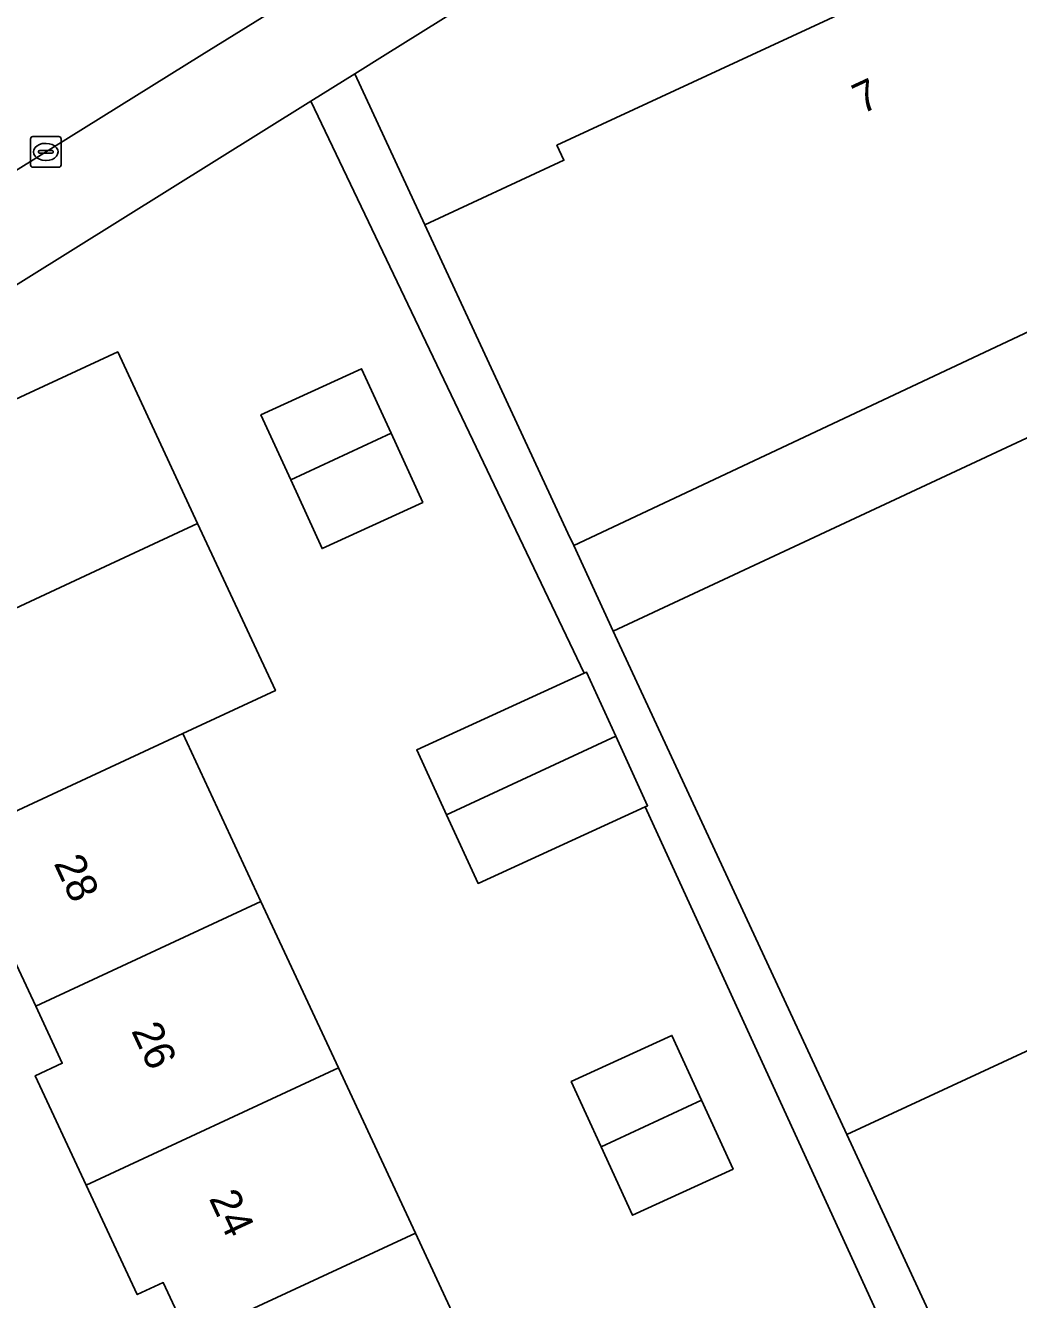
# Model space of a CAD drawing. Extents: x 160030 to 160839, y 385325 to 386450.
# Drawn here: x 160409.14 to 160441.6, y 386209.33 to 386250.96 of the extents above; entities that cross this region are included whole.
import ezdxf

# ---------------------------------------------------------------- set-up
doc = ezdxf.new("R2010")
doc.units = 0
for name, color, linetype in [('IMGEO_Erf', 7, 'Continuous'), ('IMGEO_Kolk', 7, 'Continuous'), ('IMGEO_Muur', 7, 'Continuous'), ('IMGEO_Pand', 7, 'Continuous'), ('IMGEO_Pand_nummerreeks', 7, 'Continuous'), ('IMGEO_Rijbaan_lokaal_open', 7, 'Continuous'), ('IMGEO_Voetpad_open', 7, 'Continuous')]:
    doc.layers.add(name, color=color, linetype=linetype)

msp = doc.modelspace()

# ---------------------------------------------------------------- linework, layer by layer
at = {"layer": 'IMGEO_Erf'}
for points in [[(160438.341, 386260.875), (160420.897, 386250), (160419.906, 386249.382), (160422.193, 386244.45), (160426.737, 386246.557), (160426.51, 386247.048), (160432.875, 386250), (160444.181, 386255.244), (160442.245, 386259.389)], [(160429.398, 386225.432), (160423.929, 386222.926), (160422.902, 386225.167), (160421.928, 386227.293), (160427.397, 386229.799), (160418.465, 386248.484), (160398.224, 386235.865)], [(160409.128, 386238.89), (160412.15, 386240.295), (160414.761, 386234.691), (160417.306, 386229.229), (160414.281, 386227.822), (160416.833, 386222.34), (160419.365, 386216.903), (160421.881, 386211.499), (160424.415, 386206.055)], [(160443.325, 386195.031), (160429.398, 386225.432)], [(160414.485, 386208.065), (160413.638, 386209.885), (160412.788, 386209.489), (160411.123, 386213.064), (160409.458, 386216.641), (160410.34, 386217.051), (160409.473, 386218.912), (160408.606, 386220.774)]]:
    msp.add_lwpolyline(points, dxfattribs=at)
for points in [[(160448.771, 386244.175), (160427.057, 386233.963), (160428.352, 386231.169), (160450.097, 386241.316)], [(160417.807, 386236.111), (160416.833, 386238.236), (160420.124, 386239.744), (160421.088, 386237.64), (160422.125, 386235.377), (160418.834, 386233.869)], [(160427.954, 386214.319), (160426.976, 386216.452), (160430.267, 386217.96), (160431.237, 386215.843), (160432.268, 386213.593), (160428.977, 386212.085)]]:
    msp.add_lwpolyline(points, close=True, dxfattribs=at)
at = {"layer": 'IMGEO_Kolk'}
for p, q in [((160409.3, 386246.402), (160409.3, 386247.254)), ((160409.375, 386247.328), (160410.227, 386247.328)), ((160410.301, 386247.254), (160410.301, 386246.402)), ((160409.559, 386246.822), (160409.559, 386246.834)), ((160409.997, 386246.785), (160409.599, 386246.785)), ((160409.602, 386246.871), (160410, 386246.871)), ((160409.788, 386247.108), (160409.813, 386247.108)), ((160410.043, 386246.834), (160410.043, 386246.822)), ((160409.811, 386246.548), (160409.786, 386246.548)), ((160410.227, 386246.328), (160409.375, 386246.328))]:
    msp.add_line(p, q, dxfattribs=at)
for points in [[(160409.3, 386246.402), (160409.3, 386247.254)], [(160409.375, 386247.328), (160410.227, 386247.328)], [(160410.301, 386247.254), (160410.301, 386246.402)], [(160410.227, 386246.328), (160409.375, 386246.328)]]:
    msp.add_lwpolyline(points, dxfattribs=at)
for centre, radius, start, end in [((160409.377, 386247.252), 0.0765, 91.552, 178.448), ((160409.377, 386247.252), 0.0765, 91.552, 178.448), ((160410.225, 386247.252), 0.0765, 1.552, 88.448), ((160410.225, 386247.252), 0.0765, 1.552, 88.448), ((160409.599, 386246.831), 0.0403, 85.8775, 175.7526), ((160409.596, 386246.821), 0.0366, 178.938, 274.7102), ((160410, 386246.828), 0.043, 264.8664, 352.4533), ((160410.004, 386246.833), 0.0386, 1.7309, 96.639), ((160409.377, 386246.404), 0.0765, 181.552, 268.448), ((160409.377, 386246.404), 0.0765, 181.552, 268.448), ((160410.225, 386246.404), 0.0765, 271.552, 358.448), ((160410.225, 386246.404), 0.0765, 271.552, 358.448)]:
    msp.add_arc(centre, radius, start, end, dxfattribs=at)
for centre, major_axis, ratio, start_param, end_param in [((160409.787, 386246.828), (-0.387, 0.002), 0.722429, 4.712389, 7.853982), ((160409.812, 386246.828), (-0.39, 0.002), 0.717154, 1.570796, 4.712389)]:
    msp.add_ellipse(centre, major_axis=major_axis, ratio=ratio, start_param=start_param, end_param=end_param, dxfattribs=at)
at = {"layer": 'IMGEO_Muur'}
msp.add_lwpolyline([(160427.057, 386233.963), (160428.352, 386231.169)], dxfattribs=at)
at = {"layer": 'IMGEO_Pand'}
for points in [[(160448.347, 386246.26), (160446.894, 386249.394), (160446.613, 386250), (160444.181, 386255.244), (160432.875, 386250), (160426.51, 386247.048), (160426.737, 386246.557), (160422.193, 386244.45), (160424.296, 386239.915), (160426.867, 386234.372), (160427.057, 386233.963), (160448.771, 386244.175), (160449.218, 386244.382)], [(160450.523, 386241.514), (160450.097, 386241.316), (160428.352, 386231.169), (160435.983, 386214.716), (160458.189, 386225.014), (160457.548, 386226.396), (160457.117, 386226.197), (160456.189, 386228.198), (160450.275, 386240.949), (160450.695, 386241.143)], [(160414.761, 386234.691), (160412.15, 386240.295), (160409.128, 386238.89), (160401.661, 386235.417), (160401.778, 386235.142), (160401.043, 386234.799), (160402.674, 386231.295), (160403.526, 386231.691), (160404.381, 386229.855), (160411.738, 386233.283)], [(160421.088, 386237.64), (160420.124, 386239.744), (160416.833, 386238.236), (160417.807, 386236.111)], [(160417.807, 386236.111), (160418.834, 386233.869), (160422.125, 386235.377), (160421.088, 386237.64)], [(160411.738, 386233.283), (160404.381, 386229.855), (160405.235, 386228.02), (160404.373, 386227.619), (160406.059, 386223.998), (160414.281, 386227.822), (160417.306, 386229.229), (160414.761, 386234.691)], [(160428.429, 386227.74), (160427.47, 386229.832), (160427.397, 386229.799), (160421.928, 386227.293), (160422.902, 386225.167)], [(160416.833, 386222.34), (160414.281, 386227.822), (160406.059, 386223.998), (160407.747, 386220.374), (160408.606, 386220.774), (160409.473, 386218.912)], [(160429.398, 386225.432), (160429.471, 386225.466), (160428.429, 386227.74), (160422.902, 386225.167), (160423.929, 386222.926)], [(160458.413, 386223.442), (160458.828, 386223.635), (160458.189, 386225.014), (160435.983, 386214.716), (160442.057, 386201.62), (160464.253, 386211.919), (160464.076, 386212.301), (160463.668, 386212.112), (160462.429, 386214.783)], [(160419.365, 386216.903), (160416.833, 386222.34), (160409.473, 386218.912), (160410.34, 386217.051), (160409.458, 386216.641), (160411.123, 386213.064)], [(160430.267, 386217.96), (160426.976, 386216.452), (160427.954, 386214.319), (160431.237, 386215.843)], [(160421.881, 386211.499), (160419.365, 386216.903), (160411.123, 386213.064), (160412.788, 386209.489), (160413.638, 386209.885), (160414.485, 386208.065)], [(160428.977, 386212.085), (160432.268, 386213.593), (160431.237, 386215.843), (160427.954, 386214.319)], [(160414.485, 386208.065), (160415.332, 386206.247), (160414.552, 386205.884), (160416.245, 386202.248), (160424.415, 386206.055), (160421.881, 386211.499)]]:
    msp.add_lwpolyline(points, close=True, dxfattribs=at)
at = {"layer": 'IMGEO_Rijbaan_lokaal_open'}
msp.add_lwpolyline([(160391.201, 386240.896), (160390.717, 386240.667), (160392.799, 386236.03), (160394.903, 386237.536), (160399.731, 386240.558), (160406.174, 386244.574), (160414.901, 386250), (160419.211, 386252.68), (160436.793, 386263.633), (160437.847, 386264.151), (160450.759, 386272.12)], dxfattribs=at)
at = {"layer": 'IMGEO_Voetpad_open'}
for points in [[(160437.847, 386264.151), (160436.793, 386263.633), (160419.211, 386252.68), (160414.901, 386250), (160406.174, 386244.574), (160399.731, 386240.558), (160394.903, 386237.536), (160397.501, 386233.431)], [(160398.224, 386235.865), (160418.465, 386248.484), (160419.906, 386249.382), (160420.897, 386250), (160438.341, 386260.875)], [(160442.057, 386201.62), (160435.983, 386214.716), (160428.352, 386231.169), (160427.057, 386233.963), (160426.867, 386234.372), (160424.296, 386239.915), (160422.193, 386244.45), (160419.906, 386249.382), (160418.465, 386248.484), (160427.397, 386229.799), (160427.47, 386229.832), (160428.429, 386227.74), (160429.471, 386225.466), (160429.398, 386225.432), (160443.325, 386195.031)]]:
    msp.add_lwpolyline(points, dxfattribs=at)

# ---------------------------------------------------------------- texts
at = {"layer": 'IMGEO_Pand_nummerreeks'}
for s, rotation, p in [('7', 24.8836, (160436.476, 386248.054)), ('28', 294.8552, (160410.05, 386223.584)), ('26', 294.8552, (160412.584, 386218.111)), ('24', 294.8552, (160415.121, 386212.635))]:
    msp.add_text(s, height=1, rotation=rotation, dxfattribs=at).set_placement(p)

doc.saveas('drawing.dxf')
